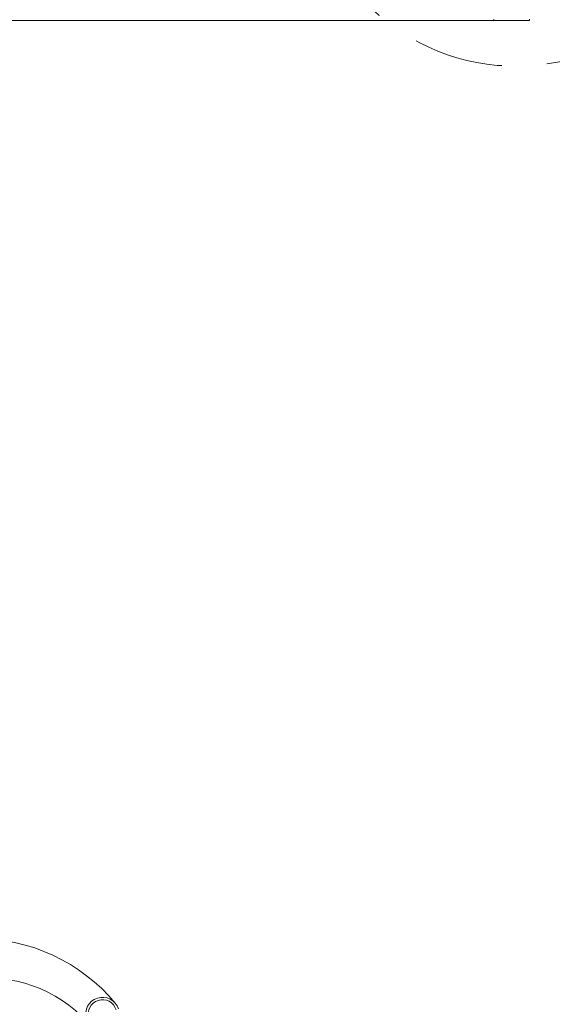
# Model space of a CAD drawing. Header units: inches. Extents: x 0 to 77643, y -44170 to 0.
# Tile 310 of 546: x 75642 to 75687, y -39719 to -39637. Entities that reach past the tile are written whole.
import ezdxf
from ezdxf.lldxf.tags import DXFTag

# ---------------------------------------------------------------- set-up
doc = ezdxf.new("R2010")
doc.units = ezdxf.units.IN
doc.header["$MEASUREMENT"] = 0
doc.linetypes.add('HIDDEN', pattern=[0.375, 0.25, -0.125])
doc.layers.get('0').update_dxf_attribs({"lineweight": 0})
tags = doc.linetypes.add('HIDDEN2', pattern=[4.7625, 3.175, -1.5875]).pattern_tags.tags
tags[6:7] = [DXFTag(74, 4), DXFTag(75, 0), DXFTag(340, '0'), DXFTag(46, 0.0), DXFTag(50, 0.0), DXFTag(44, 0.0), DXFTag(45, 0.0)]
tags[4:5] = [DXFTag(74, 4), DXFTag(75, 0), DXFTag(340, '0'), DXFTag(46, 0.0), DXFTag(50, 0.0), DXFTag(44, 0.0), DXFTag(45, 0.0)]

msp = doc.modelspace()

# ---------------------------------------------------------------- linework, layer by layer
at = {"color": 7, "linetype": 'Continuous'}
for p, q in [((75563.49238, -39637.09816), (75681.89238, -39637.09816)), ((75681.89238, -39636.99816), (75681.89238, -39637.09816)), ((75681.89238, -39637.09816), (75684.89238, -39637.09816)), ((75684.89238, -39637.09816), (75684.89238, -39636.99816))]:
    msp.add_line(p, q, dxfattribs=at)
at = {"linetype": 'HIDDEN', "ltscale": 30}
msp.add_arc((75683.75827, -39623.37202), 17.54112, 94.6587628, 86.4210355, dxfattribs=at)
at = {"color": 7, "linetype": 'HIDDEN2'}
for centre, radius, start, end in [((75638.76772, -39728.66898), 15, 39.7671733, 90.3488498), ((75639.76493, -39727.99044), 11, 41.7987494, 99.7424991), ((75649.22136, -39719.96947), 1.4, 17.7474224, 197.2098924), ((75649.22136, -39719.96947), 1.19988, 17.7474224, 197.2098924)]:
    msp.add_arc(centre, radius, start, end, dxfattribs=at)

doc.saveas('drawing.dxf')
